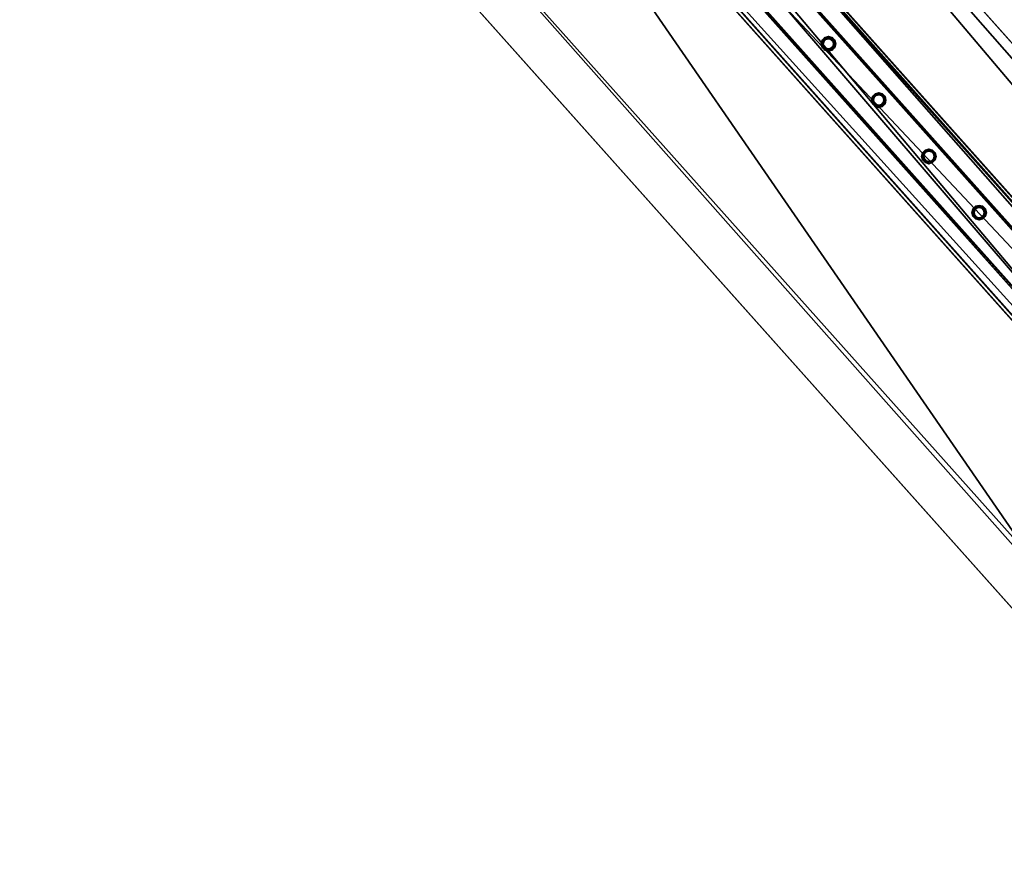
# Model space of a CAD drawing. Header units: millimetres. Extents: x 93711086 to 93775423, y 1247239064 to 1247319365.
# Tile 449 of 656: x 93720048 to 93721487, y 1247302796 to 1247304029. Entities that reach past the tile are written whole.
import ezdxf

# ---------------------------------------------------------------- set-up
doc = ezdxf.new("R2010")
doc.units = ezdxf.units.MM
doc.layers.add('BEAM', color=7, linetype='Continuous')
doc.layers.add('CONCRETE_ITEM', color=7, linetype='Continuous')

# ---------------------------------------------------------------- blocks, each defined once
blk = doc.blocks.new('15e559d2-59c4-40a1-8e6d-a9da91616b05')
at = {"color": 0, "transparency": 16777216}
mesh = blk.add_polyface(dxfattribs=at)
corners = [(93732402.8, 1247290959.4, 3988.8), (93732402.8, 1247290959.4, 4305.5), (93730959.6, 1247289572.9, 3633.7), (93730959.6, 1247289572.9, 3317), (93720519.9, 1247305091.1, 5616.6), (93732598.2, 1247291566.3, 4023.2), (93720299, 1247305338.5, 5063.5), (93732619.6, 1247291542.4, 4593.2), (93720317.4, 1247305317.9, 5553.6), (93732199.2, 1247291187.4, 4322.7), (93720106.2, 1247304728.6, 5525.8), (93719900, 1247304959.5, 5363), (93732205.9, 1247291179.8, 4502.5), (93719903.7, 1247304955.3, 5462.8), (93720167.2, 1247305212.8, 5169.7), (93732187.3, 1247291200.6, 4007), (93718371.4, 1247303668.6, 4381.7), (93732466.4, 1247291440.6, 4129.5), (93732486.7, 1247291466, 4033.2), (93720187.5, 1247305238.1, 5073.5), (93732260.8, 1247291223.5, 4572.4), (93720161.1, 1247304772.3, 5595.7), (93719958.6, 1247304999, 5532.7), (93718383.3, 1247303655.3, 4697.4)]
mesh.append_faces([[corners[k] for k in face] for face in [(0, 1, 2, 0), (2, 3, 0, 2), (4, 5, 6, 4), (4, 7, 5, 4), (6, 8, 4, 6), (9, 10, 11, 9), (10, 9, 12, 10), (13, 11, 10, 13), (3, 14, 15, 3), (3, 16, 14, 3), (17, 15, 14, 17), (15, 0, 3, 15), (18, 17, 19, 18), (14, 19, 17, 14), (5, 18, 6, 5), (19, 6, 18, 19), (20, 7, 4, 20), (4, 21, 20, 4), (12, 20, 21, 12), (21, 10, 12, 21), (22, 21, 4, 22), (4, 8, 22, 4), (10, 21, 13, 10), (22, 13, 21, 22), (2, 9, 23, 2), (9, 2, 1, 9), (11, 23, 9, 11), (23, 14, 16, 23), (13, 8, 11, 13), (8, 13, 22, 8), (23, 11, 14, 23), (14, 8, 6, 14), (8, 14, 11, 8), (6, 19, 14, 6), (20, 12, 9, 20), (20, 17, 7, 20), (17, 20, 9, 17), (5, 7, 17, 5), (15, 17, 9, 15), (18, 5, 17, 18), (3, 2, 16, 3), (23, 16, 2, 23), (0, 15, 1, 0), (9, 1, 15, 9)]], dxfattribs={"color": 0})
blk = doc.blocks.new('5bbbe152-908d-476c-86af-f8c3bda7d93c')
at = {"color": 0, "transparency": 16777216}
mesh = blk.add_polyface(dxfattribs=at)
corners = [(93732552.2, 1247291230.4, 5643.1), (93732470.4, 1247291493.6, 5652.9), (93732382.5, 1247291412, 5654.1), (93732639.5, 1247291312.7, 5641.9), (93732637.3, 1247291314.2, 5582), (93732468, 1247291495.2, 5592.9), (93732633.7, 1247291310.7, 5582), (93732464.4, 1247291491.8, 5593), (93732635.6, 1247291309.4, 5637), (93732466.5, 1247291490.3, 5647.9), (93732385.9, 1247291415.5, 5649), (93732553.6, 1247291235.3, 5583.1), (93732380.1, 1247291413.6, 5594.1), (93732383.8, 1247291417, 5594.1), (93732302.7, 1247291675.7, 5664.8), (93732214.1, 1247291594.7, 5666.1), (93732300.1, 1247291677.5, 5604.9), (93732296.5, 1247291674.1, 5604.9), (93732298.8, 1247291672.5, 5659.9), (93732217.6, 1247291598.3, 5661), (93732215.3, 1247291599.9, 5606.1), (93732211.6, 1247291596.5, 5606.2), (93731970.1, 1247292043.1, 5691.1), (93731880.9, 1247291962.8, 5692.4), (93731967.4, 1247292045.1, 5631.2), (93731963.7, 1247292041.7, 5631.2), (93731966.1, 1247292039.9, 5686.1), (93731884.4, 1247291966.3, 5687.4), (93731881.9, 1247291968.1, 5632.4), (93731878.2, 1247291964.8, 5632.5), (93720601.8, 1247304775.6, 6654), (93720512.4, 1247304695.7, 6655.4), (93720599.1, 1247304777.7, 6594.1), (93720595.3, 1247304774.4, 6594.2), (93720597.9, 1247304772.5, 6649.1), (93720515.9, 1247304699.2, 6650.3), (93720513.3, 1247304701.1, 6595.4), (93720509.6, 1247304697.7, 6595.5)]
mesh.append_faces([[corners[k] for k in face] for face in [(0, 1, 2, 0), (3, 5, 1, 3), (4, 7, 5, 4), (6, 9, 7, 6), (8, 10, 9, 8), (11, 12, 13, 11), (2, 14, 15, 2), (1, 16, 14, 1), (5, 17, 16, 5), (7, 18, 17, 7), (9, 19, 18, 9), (10, 20, 19, 10), (13, 21, 20, 13), (12, 15, 21, 12), (15, 22, 23, 15), (14, 24, 22, 14), (16, 25, 24, 16), (17, 26, 25, 17), (18, 27, 26, 18), (19, 28, 27, 19), (20, 29, 28, 20), (21, 23, 29, 21), (23, 30, 31, 23), (22, 32, 30, 22), (24, 33, 32, 24), (25, 34, 33, 25), (26, 35, 34, 26), (27, 36, 35, 27), (28, 37, 36, 28), (29, 31, 37, 29)]], dxfattribs={"vtx0": -1, "color": 0})
mesh.append_faces([[corners[k] for k in face] for face in [(30, 33, 34, 30), (35, 37, 31, 35)]], dxfattribs={"vtx0": -1, "vtx2": -1, "vtx3": -1, "color": 0})
mesh.append_faces([[corners[k] for k in face] for face in [(31, 30, 34, 31), (34, 35, 31, 34)]], dxfattribs={"vtx1": -1, "vtx2": -1, "vtx3": -1, "color": 0})
mesh.append_faces([[corners[k] for k in face] for face in [(3, 4, 5, 3), (4, 6, 7, 4), (6, 8, 9, 6), (2, 1, 14, 2), (1, 5, 16, 1), (5, 7, 17, 5), (7, 9, 18, 7), (9, 10, 19, 9), (10, 13, 20, 10), (13, 12, 21, 13), (12, 2, 15, 12), (15, 14, 22, 15), (14, 16, 24, 14), (16, 17, 25, 16), (17, 18, 26, 17), (18, 19, 27, 18), (19, 20, 28, 19), (20, 21, 29, 20), (21, 15, 23, 21), (23, 22, 30, 23), (22, 24, 32, 22), (24, 25, 33, 24), (25, 26, 34, 25), (26, 27, 35, 26), (27, 28, 36, 27), (28, 29, 37, 28), (29, 23, 31, 29), (30, 32, 33, 30), (35, 36, 37, 35)]], dxfattribs={"vtx2": -1, "vtx3": -1, "color": 0})
blk = doc.blocks.new('9c24c290-59b7-4981-9ce9-54eb26f2540e')
at = {"color": 0, "transparency": 16777216}
mesh = blk.add_polyface(dxfattribs=at)
corners = [(93721931.8, 1247303151.3, 5631.6), (93721976.5, 1247303191.3, 5631.6), (93720581.1, 1247304753.8, 5749.6), (93720536.4, 1247304713.8, 5749.6), (93721975, 1247303192.9, 5591.6), (93720579.6, 1247304755.5, 5709.6), (93721972.8, 1247303190.9, 5591.6), (93720577.4, 1247304753.5, 5709.6), (93721974.2, 1247303189.4, 5628.6), (93720578.8, 1247304751.9, 5746.6), (93721933.9, 1247303153.4, 5628.6), (93720538.5, 1247304715.9, 5746.6), (93721932.5, 1247303155, 5591.6), (93720537.1, 1247304717.5, 5709.6), (93721930.3, 1247303153, 5591.6), (93720534.9, 1247304715.5, 5709.6)]
mesh.append_faces([[corners[k] for k in face] for face in [(0, 2, 3, 0), (1, 5, 2, 1), (4, 7, 5, 4), (6, 9, 7, 6), (8, 11, 9, 8), (10, 13, 11, 10), (12, 15, 13, 12), (14, 3, 15, 14)]], dxfattribs={"vtx0": -1, "color": 0})
mesh.append_faces([[corners[k] for k in face] for face in [(2, 7, 9, 2), (11, 15, 3, 11), (0, 12, 10, 0), (8, 4, 1, 8)]], dxfattribs={"vtx0": -1, "vtx2": -1, "vtx3": -1, "color": 0})
mesh.append_faces([[corners[k] for k in face] for face in [(3, 2, 9, 3), (9, 11, 3, 9), (1, 0, 10, 1), (10, 8, 1, 10)]], dxfattribs={"vtx1": -1, "vtx2": -1, "vtx3": -1, "color": 0})
mesh.append_faces([[corners[k] for k in face] for face in [(0, 1, 2, 0), (1, 4, 5, 1), (4, 6, 7, 4), (6, 8, 9, 6), (8, 10, 11, 8), (10, 12, 13, 10), (12, 14, 15, 12), (14, 0, 3, 14), (2, 5, 7, 2), (11, 13, 15, 11), (0, 14, 12, 0), (8, 6, 4, 8)]], dxfattribs={"vtx2": -1, "vtx3": -1, "color": 0})
blk = doc.blocks.new('5b801dd1-0644-4463-a9c7-c00d15882be2')
at = {"color": 0, "transparency": 16777216}
mesh = blk.add_polyface(dxfattribs=at)
corners = [(93721450.7, 1247303739.5, 5675), (93721447, 1247303740.5, 5675), (93721447, 1247303740.5, 6575), (93721450.7, 1247303739.5, 6575), (93721444.3, 1247303743.2, 5675), (93721444.3, 1247303743.2, 6575), (93721443.3, 1247303746.9, 5675), (93721443.3, 1247303746.9, 6575), (93721444.3, 1247303750.7, 5675), (93721444.3, 1247303750.7, 6575), (93721447, 1247303753.4, 5675), (93721447, 1247303753.4, 6575), (93721450.7, 1247303754.4, 5675), (93721450.7, 1247303754.4, 6575), (93721454.4, 1247303753.4, 5675), (93721454.4, 1247303753.4, 6575), (93721457.2, 1247303750.7, 5675), (93721457.2, 1247303750.7, 6575), (93721458.2, 1247303746.9, 5675), (93721458.2, 1247303746.9, 6575), (93721457.2, 1247303743.2, 5675), (93721457.2, 1247303743.2, 6575), (93721454.4, 1247303740.5, 5675), (93721454.4, 1247303740.5, 6575), (93721450.7, 1247303736.3, 5675), (93721456, 1247303737.7, 5675), (93721456, 1247303737.7, 6575), (93721450.7, 1247303736.3, 6575), (93721459.9, 1247303741.6, 5675), (93721459.9, 1247303741.6, 6575), (93721461.4, 1247303746.9, 5675), (93721461.4, 1247303746.9, 6575), (93721459.9, 1247303752.3, 5675), (93721459.9, 1247303752.3, 6575), (93721456, 1247303756.2, 5675), (93721456, 1247303756.2, 6575), (93721450.7, 1247303757.6, 5675), (93721450.7, 1247303757.6, 6575), (93721445.4, 1247303756.2, 5675), (93721445.4, 1247303756.2, 6575), (93721441.5, 1247303752.3, 5675), (93721441.5, 1247303752.3, 6575), (93721440.1, 1247303746.9, 5675), (93721440.1, 1247303746.9, 6575), (93721441.5, 1247303741.6, 5675), (93721441.5, 1247303741.6, 6575), (93721445.4, 1247303737.7, 5675), (93721445.4, 1247303737.7, 6575)]
mesh.append_faces([[corners[k] for k in face] for face in [(0, 2, 3, 0), (1, 5, 2, 1), (4, 7, 5, 4), (6, 9, 7, 6), (8, 11, 9, 8), (10, 13, 11, 10), (12, 15, 13, 12), (14, 17, 15, 14), (16, 19, 17, 16), (18, 21, 19, 18), (20, 23, 21, 20), (22, 3, 23, 22), (24, 26, 27, 24), (25, 29, 26, 25), (28, 31, 29, 28), (30, 33, 31, 30), (32, 35, 33, 32), (34, 37, 35, 34), (36, 39, 37, 36), (38, 41, 39, 38), (40, 43, 41, 40), (42, 45, 43, 42), (44, 47, 45, 44), (46, 27, 47, 46)]], dxfattribs={"vtx0": -1, "color": 0})
mesh.append_faces([[corners[k] for k in face] for face in [(27, 29, 3, 27), (17, 29, 33, 17), (45, 27, 3, 45), (13, 33, 37, 13), (41, 45, 5, 41), (9, 37, 41, 9), (12, 40, 36, 12), (44, 40, 6, 44), (24, 44, 4, 24), (16, 36, 32, 16), (28, 24, 0, 28), (20, 32, 28, 20)]], dxfattribs={"vtx0": -1, "vtx1": -1, "vtx2": -1, "vtx3": -1, "color": 0})
mesh.append_faces([[corners[k] for k in face] for face in [(29, 21, 23, 29), (29, 23, 3, 29), (45, 3, 2, 45), (45, 2, 5, 45), (41, 5, 7, 41), (41, 7, 9, 41), (40, 10, 8, 40), (40, 8, 6, 40), (44, 6, 4, 44), (24, 4, 1, 24), (24, 1, 0, 24), (28, 0, 22, 28)]], dxfattribs={"vtx0": -1, "vtx2": -1, "vtx3": -1, "color": 0})
mesh.append_faces([[corners[k] for k in face] for face in [(19, 21, 29, 19), (17, 19, 29, 17), (15, 17, 33, 15), (13, 15, 33, 13), (11, 13, 37, 11), (9, 11, 37, 9), (12, 10, 40, 12), (14, 12, 36, 14), (16, 14, 36, 16), (18, 16, 32, 18), (20, 18, 32, 20), (22, 20, 28, 22)]], dxfattribs={"vtx1": -1, "vtx2": -1, "vtx3": -1, "color": 0})
mesh.append_faces([[corners[k] for k in face] for face in [(0, 1, 2, 0), (1, 4, 5, 1), (4, 6, 7, 4), (6, 8, 9, 6), (8, 10, 11, 8), (10, 12, 13, 10), (12, 14, 15, 12), (14, 16, 17, 14), (16, 18, 19, 16), (18, 20, 21, 18), (20, 22, 23, 20), (22, 0, 3, 22), (24, 25, 26, 24), (25, 28, 29, 25), (28, 30, 31, 28), (30, 32, 33, 30), (32, 34, 35, 32), (34, 36, 37, 34), (36, 38, 39, 36), (38, 40, 41, 38), (40, 42, 43, 40), (42, 44, 45, 42), (44, 46, 47, 44), (46, 24, 27, 46), (29, 31, 33, 29), (33, 35, 37, 33), (37, 39, 41, 37), (41, 43, 45, 41), (45, 47, 27, 45), (27, 26, 29, 27), (40, 38, 36, 40), (36, 34, 32, 36), (32, 30, 28, 32), (28, 25, 24, 28), (24, 46, 44, 24), (44, 42, 40, 44)]], dxfattribs={"vtx2": -1, "vtx3": -1, "color": 0})
blk = doc.blocks.new('13cb7db1-9f0f-45c6-bdd8-64ebd4f9ce4e')
at = {"color": 0, "transparency": 16777216}
mesh = blk.add_polyface(dxfattribs=at)
corners = [(93721377.3, 1247303821.7, 5681.3), (93721373.6, 1247303822.7, 5681.3), (93721373.6, 1247303822.7, 6581.3), (93721377.3, 1247303821.7, 6581.3), (93721370.8, 1247303825.5, 5681.3), (93721370.8, 1247303825.5, 6581.3), (93721369.8, 1247303829.2, 5681.3), (93721369.8, 1247303829.2, 6581.3), (93721370.8, 1247303832.9, 5681.3), (93721370.8, 1247303832.9, 6581.3), (93721373.6, 1247303835.6, 5681.3), (93721373.6, 1247303835.6, 6581.3), (93721377.3, 1247303836.6, 5681.3), (93721377.3, 1247303836.6, 6581.3), (93721381, 1247303835.6, 5681.3), (93721381, 1247303835.6, 6581.3), (93721383.7, 1247303832.9, 5681.3), (93721383.7, 1247303832.9, 6581.3), (93721384.7, 1247303829.2, 5681.3), (93721384.7, 1247303829.2, 6581.3), (93721383.7, 1247303825.5, 5681.3), (93721383.7, 1247303825.5, 6581.3), (93721381, 1247303822.7, 5681.3), (93721381, 1247303822.7, 6581.3), (93721377.3, 1247303818.5, 5681.3), (93721382.6, 1247303820, 5681.3), (93721382.6, 1247303820, 6581.3), (93721377.3, 1247303818.5, 6581.3), (93721386.5, 1247303823.9, 5681.3), (93721386.5, 1247303823.9, 6581.3), (93721387.9, 1247303829.2, 5681.3), (93721387.9, 1247303829.2, 6581.3), (93721386.5, 1247303834.5, 5681.3), (93721386.5, 1247303834.5, 6581.3), (93721382.6, 1247303838.4, 5681.3), (93721382.6, 1247303838.4, 6581.3), (93721377.3, 1247303839.8, 5681.3), (93721377.3, 1247303839.8, 6581.3), (93721372, 1247303838.4, 5681.3), (93721372, 1247303838.4, 6581.3), (93721368.1, 1247303834.5, 5681.3), (93721368.1, 1247303834.5, 6581.3), (93721366.6, 1247303829.2, 5681.3), (93721366.6, 1247303829.2, 6581.3), (93721368.1, 1247303823.9, 5681.3), (93721368.1, 1247303823.9, 6581.3), (93721372, 1247303820, 5681.3), (93721372, 1247303820, 6581.3)]
mesh.append_faces([[corners[k] for k in face] for face in [(0, 2, 3, 0), (1, 5, 2, 1), (4, 7, 5, 4), (6, 9, 7, 6), (8, 11, 9, 8), (10, 13, 11, 10), (12, 15, 13, 12), (14, 17, 15, 14), (16, 19, 17, 16), (18, 21, 19, 18), (20, 23, 21, 20), (22, 3, 23, 22), (24, 26, 27, 24), (25, 29, 26, 25), (28, 31, 29, 28), (30, 33, 31, 30), (32, 35, 33, 32), (34, 37, 35, 34), (36, 39, 37, 36), (38, 41, 39, 38), (40, 43, 41, 40), (42, 45, 43, 42), (44, 47, 45, 44), (46, 27, 47, 46)]], dxfattribs={"vtx0": -1, "color": 0})
mesh.append_faces([[corners[k] for k in face] for face in [(27, 29, 3, 27), (17, 29, 33, 17), (45, 27, 3, 45), (13, 33, 37, 13), (41, 45, 5, 41), (9, 37, 41, 9), (12, 40, 36, 12), (44, 40, 6, 44), (24, 44, 4, 24), (16, 36, 32, 16), (28, 24, 0, 28), (20, 32, 28, 20)]], dxfattribs={"vtx0": -1, "vtx1": -1, "vtx2": -1, "vtx3": -1, "color": 0})
mesh.append_faces([[corners[k] for k in face] for face in [(29, 21, 23, 29), (29, 23, 3, 29), (45, 3, 2, 45), (45, 2, 5, 45), (41, 5, 7, 41), (41, 7, 9, 41), (40, 10, 8, 40), (40, 8, 6, 40), (44, 6, 4, 44), (24, 4, 1, 24), (24, 1, 0, 24), (28, 0, 22, 28)]], dxfattribs={"vtx0": -1, "vtx2": -1, "vtx3": -1, "color": 0})
mesh.append_faces([[corners[k] for k in face] for face in [(19, 21, 29, 19), (17, 19, 29, 17), (15, 17, 33, 15), (13, 15, 33, 13), (11, 13, 37, 11), (9, 11, 37, 9), (12, 10, 40, 12), (14, 12, 36, 14), (16, 14, 36, 16), (18, 16, 32, 18), (20, 18, 32, 20), (22, 20, 28, 22)]], dxfattribs={"vtx1": -1, "vtx2": -1, "vtx3": -1, "color": 0})
mesh.append_faces([[corners[k] for k in face] for face in [(0, 1, 2, 0), (1, 4, 5, 1), (4, 6, 7, 4), (6, 8, 9, 6), (8, 10, 11, 8), (10, 12, 13, 10), (12, 14, 15, 12), (14, 16, 17, 14), (16, 18, 19, 16), (18, 20, 21, 18), (20, 22, 23, 20), (22, 0, 3, 22), (24, 25, 26, 24), (25, 28, 29, 25), (28, 30, 31, 28), (30, 32, 33, 30), (32, 34, 35, 32), (34, 36, 37, 34), (36, 38, 39, 36), (38, 40, 41, 38), (40, 42, 43, 40), (42, 44, 45, 42), (44, 46, 47, 44), (46, 24, 27, 46), (29, 31, 33, 29), (33, 35, 37, 33), (37, 39, 41, 37), (41, 43, 45, 41), (45, 47, 27, 45), (27, 26, 29, 27), (40, 38, 36, 40), (36, 34, 32, 36), (32, 30, 28, 32), (28, 25, 24, 28), (24, 46, 44, 24), (44, 42, 40, 44)]], dxfattribs={"vtx2": -1, "vtx3": -1, "color": 0})
blk = doc.blocks.new('98c5b3f3-f3ca-4825-b3a3-9bc47f7943a1')
at = {"color": 0, "transparency": 16777216}
mesh = blk.add_polyface(dxfattribs=at)
corners = [(93721303.8, 1247303904, 5687.5), (93721300.1, 1247303905, 5687.5), (93721300.1, 1247303905, 6587.5), (93721303.8, 1247303904, 6587.5), (93721297.4, 1247303907.7, 5687.5), (93721297.4, 1247303907.7, 6587.5), (93721296.4, 1247303911.4, 5687.5), (93721296.4, 1247303911.4, 6587.5), (93721297.4, 1247303915.1, 5687.5), (93721297.4, 1247303915.1, 6587.5), (93721300.1, 1247303917.9, 5687.5), (93721300.1, 1247303917.9, 6587.5), (93721303.8, 1247303918.9, 5687.5), (93721303.8, 1247303918.9, 6587.5), (93721307.6, 1247303917.9, 5687.5), (93721307.6, 1247303917.9, 6587.5), (93721310.3, 1247303915.1, 5687.5), (93721310.3, 1247303915.1, 6587.5), (93721311.3, 1247303911.4, 5687.5), (93721311.3, 1247303911.4, 6587.5), (93721310.3, 1247303907.7, 5687.5), (93721310.3, 1247303907.7, 6587.5), (93721307.6, 1247303905, 5687.5), (93721307.6, 1247303905, 6587.5), (93721303.8, 1247303900.8, 5687.5), (93721309.2, 1247303902.2, 5687.5), (93721309.2, 1247303902.2, 6587.5), (93721303.8, 1247303900.8, 6587.5), (93721313.1, 1247303906.1, 5687.5), (93721313.1, 1247303906.1, 6587.5), (93721314.5, 1247303911.4, 5687.5), (93721314.5, 1247303911.4, 6587.5), (93721313.1, 1247303916.7, 5687.5), (93721313.1, 1247303916.7, 6587.5), (93721309.2, 1247303920.6, 5687.5), (93721309.2, 1247303920.6, 6587.5), (93721303.8, 1247303922.1, 5687.5), (93721303.8, 1247303922.1, 6587.5), (93721298.5, 1247303920.6, 5687.5), (93721298.5, 1247303920.6, 6587.5), (93721294.6, 1247303916.7, 5687.5), (93721294.6, 1247303916.7, 6587.5), (93721293.2, 1247303911.4, 5687.5), (93721293.2, 1247303911.4, 6587.5), (93721294.6, 1247303906.1, 5687.5), (93721294.6, 1247303906.1, 6587.5), (93721298.5, 1247303902.2, 5687.5), (93721298.5, 1247303902.2, 6587.5)]
mesh.append_faces([[corners[k] for k in face] for face in [(0, 2, 3, 0), (1, 5, 2, 1), (4, 7, 5, 4), (6, 9, 7, 6), (8, 11, 9, 8), (10, 13, 11, 10), (12, 15, 13, 12), (14, 17, 15, 14), (16, 19, 17, 16), (18, 21, 19, 18), (20, 23, 21, 20), (22, 3, 23, 22), (24, 26, 27, 24), (25, 29, 26, 25), (28, 31, 29, 28), (30, 33, 31, 30), (32, 35, 33, 32), (34, 37, 35, 34), (36, 39, 37, 36), (38, 41, 39, 38), (40, 43, 41, 40), (42, 45, 43, 42), (44, 47, 45, 44), (46, 27, 47, 46)]], dxfattribs={"vtx0": -1, "color": 0})
mesh.append_faces([[corners[k] for k in face] for face in [(13, 33, 37, 13), (29, 33, 19, 29), (27, 29, 21, 27), (9, 37, 41, 9), (45, 27, 3, 45), (5, 41, 45, 5), (24, 44, 0, 24), (8, 44, 40, 8), (28, 24, 0, 28), (12, 40, 36, 12), (32, 28, 20, 32), (16, 36, 32, 16)]], dxfattribs={"vtx0": -1, "vtx1": -1, "vtx2": -1, "vtx3": -1, "color": 0})
mesh.append_faces([[corners[k] for k in face] for face in [(33, 15, 17, 33), (33, 17, 19, 33), (29, 19, 21, 29), (27, 21, 23, 27), (27, 23, 3, 27), (45, 3, 2, 45), (44, 4, 1, 44), (44, 1, 0, 44), (28, 0, 22, 28), (28, 22, 20, 28), (32, 20, 18, 32), (32, 18, 16, 32)]], dxfattribs={"vtx0": -1, "vtx2": -1, "vtx3": -1, "color": 0})
mesh.append_faces([[corners[k] for k in face] for face in [(13, 15, 33, 13), (11, 13, 37, 11), (9, 11, 37, 9), (7, 9, 41, 7), (5, 7, 41, 5), (2, 5, 45, 2), (6, 4, 44, 6), (8, 6, 44, 8), (10, 8, 40, 10), (12, 10, 40, 12), (14, 12, 36, 14), (16, 14, 36, 16)]], dxfattribs={"vtx1": -1, "vtx2": -1, "vtx3": -1, "color": 0})
mesh.append_faces([[corners[k] for k in face] for face in [(0, 1, 2, 0), (1, 4, 5, 1), (4, 6, 7, 4), (6, 8, 9, 6), (8, 10, 11, 8), (10, 12, 13, 10), (12, 14, 15, 12), (14, 16, 17, 14), (16, 18, 19, 16), (18, 20, 21, 18), (20, 22, 23, 20), (22, 0, 3, 22), (24, 25, 26, 24), (25, 28, 29, 25), (28, 30, 31, 28), (30, 32, 33, 30), (32, 34, 35, 32), (34, 36, 37, 34), (36, 38, 39, 36), (38, 40, 41, 38), (40, 42, 43, 40), (42, 44, 45, 42), (44, 46, 47, 44), (46, 24, 27, 46), (33, 35, 37, 33), (37, 39, 41, 37), (41, 43, 45, 41), (45, 47, 27, 45), (27, 26, 29, 27), (29, 31, 33, 29), (44, 42, 40, 44), (40, 38, 36, 40), (36, 34, 32, 36), (32, 30, 28, 32), (28, 25, 24, 28), (24, 46, 44, 24)]], dxfattribs={"vtx2": -1, "vtx3": -1, "color": 0})
blk = doc.blocks.new('30d9a8f3-7d64-4216-8132-bb254ff92d1d')
at = {"color": 0, "transparency": 16777216}
mesh = blk.add_polyface(dxfattribs=at)
corners = [(93721230.4, 1247303986.2, 5693.7), (93721226.7, 1247303987.2, 5693.7), (93721226.7, 1247303987.2, 6593.7), (93721230.4, 1247303986.2, 6593.7), (93721223.9, 1247303989.9, 5693.7), (93721223.9, 1247303989.9, 6593.7), (93721222.9, 1247303993.7, 5693.7), (93721222.9, 1247303993.7, 6593.7), (93721223.9, 1247303997.4, 5693.7), (93721223.9, 1247303997.4, 6593.7), (93721226.7, 1247304000.1, 5693.7), (93721226.7, 1247304000.1, 6593.7), (93721230.4, 1247304001.1, 5693.7), (93721230.4, 1247304001.1, 6593.7), (93721234.1, 1247304000.1, 5693.7), (93721234.1, 1247304000.1, 6593.7), (93721236.8, 1247303997.4, 5693.7), (93721236.8, 1247303997.4, 6593.7), (93721237.8, 1247303993.7, 5693.7), (93721237.8, 1247303993.7, 6593.7), (93721236.8, 1247303989.9, 5693.7), (93721236.8, 1247303989.9, 6593.7), (93721234.1, 1247303987.2, 5693.7), (93721234.1, 1247303987.2, 6593.7), (93721230.4, 1247303983, 5693.7), (93721235.7, 1247303984.4, 5693.7), (93721235.7, 1247303984.4, 6593.7), (93721230.4, 1247303983, 6593.7), (93721239.6, 1247303988.3, 5693.7), (93721239.6, 1247303988.3, 6593.7), (93721241, 1247303993.7, 5693.7), (93721241, 1247303993.7, 6593.7), (93721239.6, 1247303999, 5693.7), (93721239.6, 1247303999, 6593.7), (93721235.7, 1247304002.9, 5693.7), (93721235.7, 1247304002.9, 6593.7), (93721230.4, 1247304004.3, 5693.7), (93721230.4, 1247304004.3, 6593.7), (93721225.1, 1247304002.9, 5693.7), (93721225.1, 1247304002.9, 6593.7), (93721221.2, 1247303999, 5693.7), (93721221.2, 1247303999, 6593.7), (93721219.7, 1247303993.7, 5693.7), (93721219.7, 1247303993.7, 6593.7), (93721221.2, 1247303988.3, 5693.7), (93721221.2, 1247303988.3, 6593.7), (93721225.1, 1247303984.4, 5693.7), (93721225.1, 1247303984.4, 6593.7)]
mesh.append_faces([[corners[k] for k in face] for face in [(0, 2, 3, 0), (1, 5, 2, 1), (4, 7, 5, 4), (6, 9, 7, 6), (8, 11, 9, 8), (10, 13, 11, 10), (12, 15, 13, 12), (14, 17, 15, 14), (16, 19, 17, 16), (18, 21, 19, 18), (20, 23, 21, 20), (22, 3, 23, 22), (24, 26, 27, 24), (25, 29, 26, 25), (28, 31, 29, 28), (30, 33, 31, 30), (32, 35, 33, 32), (34, 37, 35, 34), (36, 39, 37, 36), (38, 41, 39, 38), (40, 43, 41, 40), (42, 45, 43, 42), (44, 47, 45, 44), (46, 27, 47, 46)]], dxfattribs={"vtx0": -1, "color": 0})
mesh.append_faces([[corners[k] for k in face] for face in [(43, 47, 7, 43), (39, 43, 7, 39), (23, 47, 26, 23), (35, 39, 11, 35), (19, 26, 31, 19), (31, 35, 15, 31), (36, 32, 12, 36), (20, 32, 28, 20), (40, 36, 12, 40), (0, 28, 24, 0), (44, 40, 8, 44), (4, 24, 44, 4)]], dxfattribs={"vtx0": -1, "vtx1": -1, "vtx2": -1, "vtx3": -1, "color": 0})
mesh.append_faces([[corners[k] for k in face] for face in [(47, 5, 7, 47), (39, 7, 9, 39), (39, 9, 11, 39), (35, 11, 13, 35), (35, 13, 15, 35), (32, 16, 14, 32), (32, 14, 12, 32), (40, 12, 10, 40), (40, 10, 8, 40), (44, 8, 6, 44), (44, 6, 4, 44)]], dxfattribs={"vtx0": -1, "vtx2": -1, "vtx3": -1, "color": 0})
mesh.append_faces([[corners[k] for k in face] for face in [(2, 5, 47, 2), (3, 2, 47, 3), (23, 3, 47, 23), (21, 23, 26, 21), (19, 21, 26, 19), (17, 19, 31, 17), (15, 17, 31, 15), (18, 16, 32, 18), (20, 18, 32, 20), (22, 20, 28, 22), (0, 22, 28, 0), (1, 0, 24, 1), (4, 1, 24, 4)]], dxfattribs={"vtx1": -1, "vtx2": -1, "vtx3": -1, "color": 0})
mesh.append_faces([[corners[k] for k in face] for face in [(0, 1, 2, 0), (1, 4, 5, 1), (4, 6, 7, 4), (6, 8, 9, 6), (8, 10, 11, 8), (10, 12, 13, 10), (12, 14, 15, 12), (14, 16, 17, 14), (16, 18, 19, 16), (18, 20, 21, 18), (20, 22, 23, 20), (22, 0, 3, 22), (24, 25, 26, 24), (25, 28, 29, 25), (28, 30, 31, 28), (30, 32, 33, 30), (32, 34, 35, 32), (34, 36, 37, 34), (36, 38, 39, 36), (38, 40, 41, 38), (40, 42, 43, 40), (42, 44, 45, 42), (44, 46, 47, 44), (46, 24, 27, 46), (47, 27, 26, 47), (26, 29, 31, 26), (31, 33, 35, 31), (35, 37, 39, 35), (39, 41, 43, 39), (43, 45, 47, 43), (32, 30, 28, 32), (28, 25, 24, 28), (24, 46, 44, 24), (44, 42, 40, 44), (40, 38, 36, 40), (36, 34, 32, 36)]], dxfattribs={"vtx2": -1, "vtx3": -1, "color": 0})

msp = doc.modelspace()

# ---------------------------------------------------------------- block references
at = {"layer": 'BEAM', "color": 156, "true_color": 0x1e4383, "transparency": 33554687}
msp.add_blockref('5bbbe152-908d-476c-86af-f8c3bda7d93c', (0, 0), dxfattribs=at)
at = {"layer": 'BEAM', "color": 77, "true_color": 0x5b9723, "transparency": 33554687}
for name in ['9c24c290-59b7-4981-9ce9-54eb26f2540e', '30d9a8f3-7d64-4216-8132-bb254ff92d1d', '98c5b3f3-f3ca-4825-b3a3-9bc47f7943a1', '13cb7db1-9f0f-45c6-bdd8-64ebd4f9ce4e', '5b801dd1-0644-4463-a9c7-c00d15882be2']:
    msp.add_blockref(name, (0, 0), dxfattribs=at)
at = {"layer": 'CONCRETE_ITEM', "color": 222, "true_color": 0xc0298d, "transparency": 33554687}
msp.add_blockref('15e559d2-59c4-40a1-8e6d-a9da91616b05', (0, 0), dxfattribs=at)

doc.saveas('drawing.dxf')
